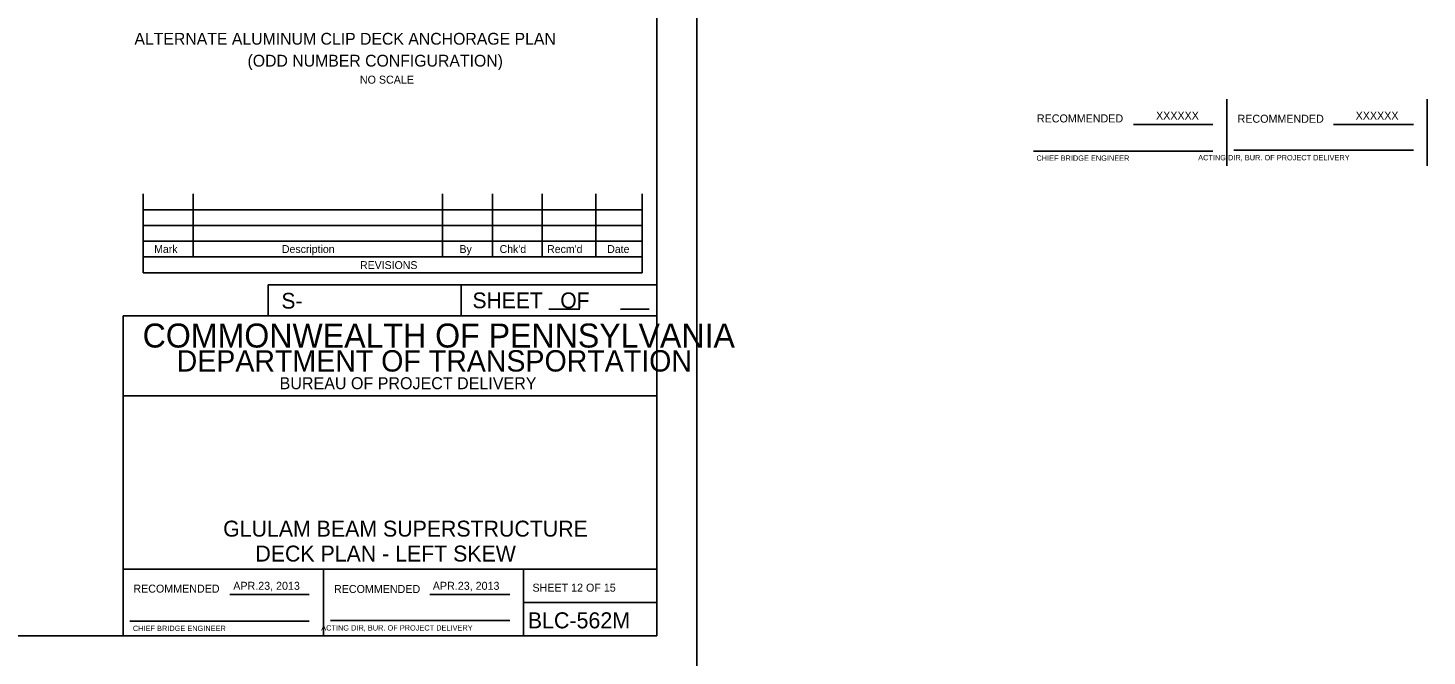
# Model space of a CAD drawing. Extents: x 638263 to 640391, y 293683 to 298655.
# Drawn here: x 639867 to 640391, y 296067 to 296302 of the extents above; entities that cross this region are included whole.
import ezdxf

# ---------------------------------------------------------------- set-up
doc = ezdxf.new("R2010")
doc.units = 0
for name, color, linetype in [('2', 7, 'Continuous'), ('4', 7, 'Continuous'), ('PLT-BNDY', 7, 'Continuous')]:
    doc.layers.add(name, color=color, linetype=linetype)

msp = doc.modelspace()

# ---------------------------------------------------------------- linework, layer by layer
at = {"layer": '2'}
for p, q in [((640102.46, 296638.46), (640102.46, 296074.46)), ((640316.17, 296250.71), (640316.17, 296275.71)), ((640391.17, 296275.71), (640391.17, 296250.71)), ((640281.13, 296266.21), (640310.9, 296266.21)), ((640356.13, 296266.21), (640386.04, 296266.21)), ((640318.79, 296256.58), (640386.04, 296256.58)), ((640243.67, 296256.21), (640310.9, 296256.21)), ((639909.92, 296240.15), (639909.92, 296210.62)), ((639928.62, 296240.15), (639928.62, 296216.53)), ((640022.13, 296240.15), (640022.13, 296216.53)), ((640040.83, 296240.15), (640040.83, 296216.53)), ((640059.53, 296240.15), (640059.53, 296216.53)), ((640079.59, 296240.15), (640079.59, 296216.53)), ((640096.94, 296240.15), (640096.94, 296210.62)), ((640096.94, 296234.24), (639909.92, 296234.24)), ((640096.94, 296228.34), (639909.92, 296228.34)), ((640096.94, 296222.43), (639909.92, 296222.43)), ((640096.94, 296216.53), (639909.92, 296216.53)), ((640096.94, 296210.62), (639909.92, 296210.62)), ((640102.46, 296206.11), (639956.78, 296206.11)), ((639956.78, 296206.11), (639956.78, 296194.46)), ((640029.09, 296206.11), (640029.09, 296194.46)), ((640102.46, 296194.46), (639902.46, 296194.46)), ((639902.46, 296194.46), (639902.46, 296074.46)), ((640061.95, 296197), (640073.6, 296197)), ((640088.83, 296197), (640099.56, 296197)), ((640102.46, 296074.46), (640102.46, 296194.46)), ((640102.46, 296164.46), (639902.46, 296164.46)), ((640102.46, 296099.46), (639902.46, 296099.46)), ((639977.46, 296074.46), (639977.46, 296099.46)), ((640052.46, 296099.46), (640052.46, 296074.46)), ((639942.42, 296089.96), (639972.19, 296089.96)), ((640017.42, 296089.96), (640047.33, 296089.96)), ((640052.46, 296086.96), (640102.46, 296086.96)), ((639904.96, 296079.96), (639972.19, 296079.96)), ((639980.08, 296080.33), (640047.33, 296080.33)), ((640102.46, 296074.46), (639316.46, 296074.46)), ((639902.46, 296074.46), (640102.46, 296074.46))]:
    msp.add_line(p, q, dxfattribs=at)
at = {"layer": 'PLT-BNDY'}
msp.add_lwpolyline([(639276.46, 296653.46), (640117.46, 296653.46), (640117.46, 296059.46), (639276.46, 296059.46)], close=True, dxfattribs=at)

# ---------------------------------------------------------------- texts
at = {"layer": '2'}
for s, height, p in [('RECOMMENDED', 3, (640244.94, 296266.96)), ('RECOMMENDED', 3, (640320.16, 296266.83)), ('SHEET   OF', 5.907, (640033.35, 296197.31)), ('RECOMMENDED', 3, (639906.23, 296090.71)), ('RECOMMENDED', 3, (639981.44, 296090.58))]:
    msp.add_text(s, height=height, rotation=360, dxfattribs=at).set_placement(p)
for s, height, p in [('XXXXXX', 3, (640289.59, 296268.02)), ('XXXXXX', 3, (640364.41, 296268.02)), ('CHIEF BRIDGE ENGINEER', 2.0002, (640244.76, 296252.58)), ('  ACTING DIR, BUR. OF PROJECT DELIVERY', 2.0002, (640303.85, 296252.76)), ('Mark', 2.952, (639914.02, 296218.03)), ('Description', 2.9523, (639961.92, 296218.03)), ('By', 2.952, (640028.49, 296218.03)), ("Chk'd", 2.952, (640043.52, 296218.03)), ("Recm'd", 2.953, (640061.33, 296218.03)), ('Date', 2.952, (640083.86, 296218.03)), ('REVISIONS', 2.952, (639991.2, 296212.01)), ('S-', 5.905, (639961.73, 296197.17)), ('COMMONWEALTH OF PENNSYLVANIA', 9, (639909.71, 296182.58)), ('DEPARTMENT OF TRANSPORTATION', 8.0002, (639922.46, 296173.58)), ('BUREAU OF PROJECT DELIVERY', 4.5, (639961.05, 296166.96)), ('DECK PLAN - LEFT SKEW', 5.9728, (639951.98, 296102.37)), ('APR.23, 2013', 3, (639943.67, 296091.77)), ('APR.23, 2013', 3, (640018.48, 296091.77)), ('SHEET 12 OF 15', 3, (640055.83, 296091.08)), ('BLC-562M', 6, (640054.08, 296077.33)), ('CHIEF BRIDGE ENGINEER', 2.0002, (639906.05, 296076.33)), ('  ACTING DIR, BUR. OF PROJECT DELIVERY', 2.0002, (639975.11, 296076.51))]:
    msp.add_text(s, height=height, dxfattribs=at).set_placement(p)
at = {"layer": '4'}
for s, height, p in [('ALTERNATE ALUMINUM CLIP DECK ANCHORAGE PLAN', 4.4292, (639906.62, 296296.1)), ('(ODD NUMBER CONFIGURATION)', 4.4292, (639949.02, 296287.88)), ('NO SCALE', 3, (639991.14, 296281.49)), ('GLULAM BEAM SUPERSTRUCTURE', 5.9728, (639939.89, 296111.71))]:
    msp.add_text(s, height=height, dxfattribs=at).set_placement(p)

doc.saveas('drawing.dxf')
